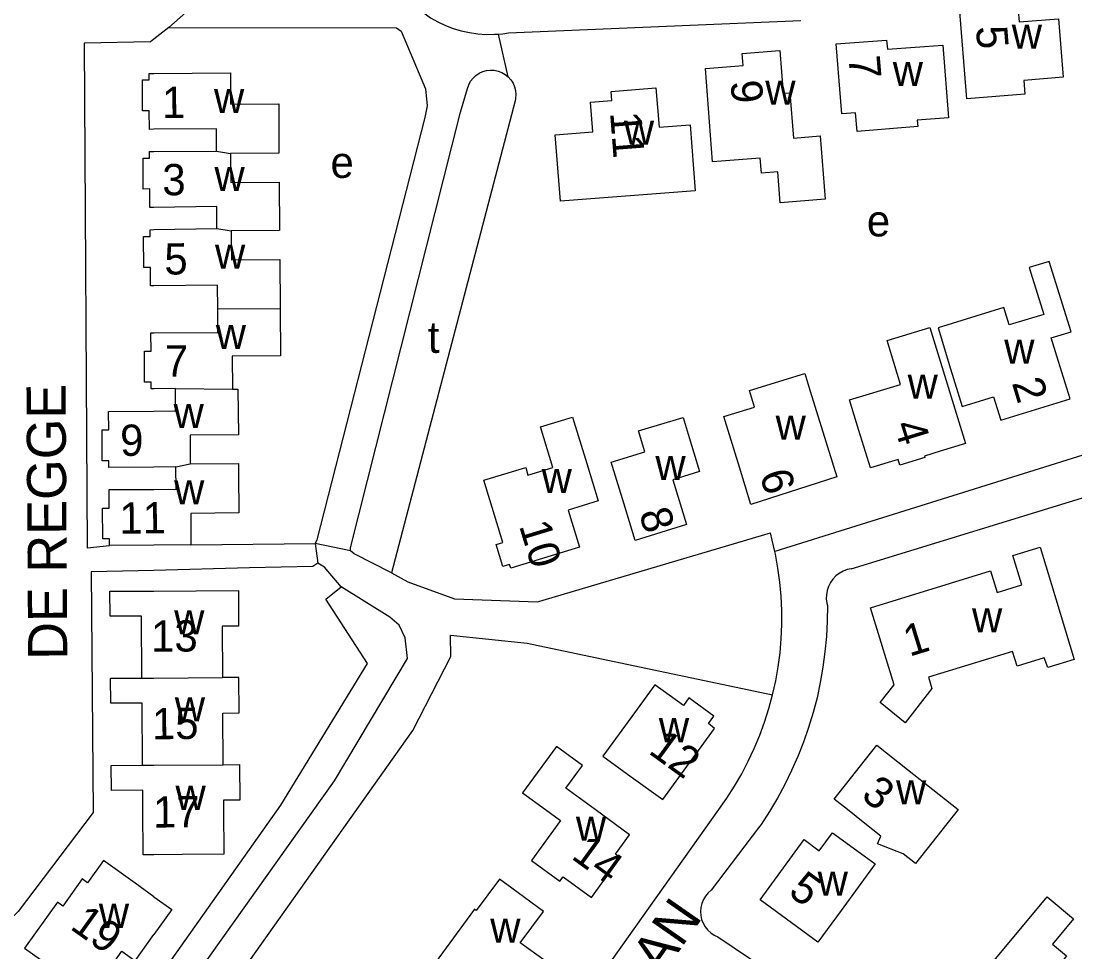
# Model space of a CAD drawing. Extents: x 156721 to 158827, y 386657 to 388950.
# Drawn here: x 158033 to 158167.7, y 387481.8 to 387600.8 of the extents above; entities that cross this region are included whole.
import ezdxf

# ---------------------------------------------------------------- set-up
doc = ezdxf.new("R2010")
doc.units = 0
for name, color, linetype in [('BLT_Basislijn', 7, 'Continuous'), ('BLT_Bebouwing', 7, 'Continuous'), ('BLT_Centroide', 7, 'Continuous'), ('BLT_Huisnummer', 7, 'Continuous'), ('BLT_Huisnummer_ tussenligend', 7, 'Continuous'), ('BLT_Onderverdeling_panden', 7, 'Continuous'), ('BLT_Straatnaam', 7, 'Continuous')]:
    doc.layers.add(name, color=color, linetype=linetype)

msp = doc.modelspace()

# ---------------------------------------------------------------- linework, layer by layer
at = {"layer": 'BLT_Basislijn'}
for p, q in [((158051.89, 387600.02), (158050, 387598.52)), ((158095.31, 387599.32), (158132.68, 387600.88)), ((158095.28, 387593.68), (158094.04, 387599.17)), ((158096.16, 387590.62), (158080.36, 387530.26)), ((158184.66, 387550.34), (158129.35, 387533.01)), ((158139.1, 387530.8), (158186.8, 387545.44)), ((158054.72, 387533.86), (158070.6, 387534.01)), ((158075.1, 387533.07), (158070.6, 387534.01)), ((158070.6, 387534.01), (158070.92, 387531.53)), ((158080.36, 387530.26), (158082.44, 387529.12)), ((158056.58, 387407.52), (158122.17, 387500)), ((158127.27, 387497.65), (158121.21, 387489.68))]:
    msp.add_line(p, q, dxfattribs=at)
for points in [[(158073.01, 387613.49), (158067.05, 387613.43), (158051.89, 387600.02)], [(158080.83, 387605.73), (158081.44, 387604.85), (158082.11, 387604.02), (158082.84, 387603.24), (158083.63, 387602.52), (158084.47, 387601.86), (158085.35, 387601.26), (158086.28, 387600.73), (158087.25, 387600.27), (158088.24, 387599.89), (158089.27, 387599.58), (158090.31, 387599.35), (158091.37, 387599.2), (158092.44, 387599.12), (158093.5, 387599.13), (158094.04, 387599.17)], [(158051.89, 387600.02), (158081.01, 387599.96), (158081.58, 387599.52), (158084.71, 387592.18), (158084.9, 387589.98), (158084.62, 387588.51), (158070.8, 387534.51), (158070.6, 387534.01)], [(158094.04, 387599.17), (158094.57, 387599.21), (158095.31, 387599.32)], [(158050, 387598.52), (158049.57, 387598.18), (158041.07, 387598.02), (158041.45, 387533.47), (158044.31, 387533.78)], [(158090.05, 387592.22), (158090.22, 387592.69), (158090.46, 387593.13), (158090.77, 387593.53), (158091.14, 387593.87), (158091.55, 387594.15), (158092.01, 387594.36), (158092.49, 387594.5), (158092.99, 387594.55), (158093.49, 387594.53), (158093.99, 387594.43), (158094.46, 387594.25), (158094.89, 387594), (158095.28, 387593.68)], [(158095.28, 387593.68), (158095.62, 387593.31), (158095.89, 387592.88), (158096.09, 387592.42), (158096.21, 387591.94), (158096.26, 387591.44), (158096.22, 387590.93), (158096.16, 387590.62)], [(158075.1, 387533.07), (158075.1, 387533.48), (158089.18, 387589.18), (158090.05, 387592.22)], [(158050, 387530.58), (158045.98, 387530.47), (158041.99, 387530.39), (158042.21, 387499.63), (158032.66, 387486.97), (158030.23, 387484.62), (158028.73, 387483.83), (158026.16, 387483.3), (157990.32, 387482.65), (157932.26, 387513.56), (157931.18, 387565.39)], [(158082.44, 387529.12), (158088.42, 387526.97), (158099, 387526.58), (158128.77, 387535.4)], [(158129.35, 387533.01), (158129.02, 387534.44), (158128.77, 387535.4)], [(158080.36, 387530.26), (158075.58, 387532.69), (158075.1, 387533.07)], [(158129.06, 387514.68), (158129.46, 387516.45), (158129.77, 387518.24), (158130.01, 387520.04), (158130.16, 387521.84), (158130.24, 387523.66), (158130.23, 387525.47), (158130.15, 387527.28), (158129.99, 387529.09), (158129.74, 387530.89), (158129.42, 387532.67), (158129.35, 387533.01)], [(158070.92, 387531.53), (158070.32, 387531.09), (158062.19, 387530.92), (158050, 387530.58)], [(158073.91, 387528.5), (158071.8, 387531), (158070.92, 387531.53)], [(158139.1, 387530.8), (158138.57, 387530.68), (158138.06, 387530.48), (158137.58, 387530.21), (158137.15, 387529.87), (158136.77, 387529.47), (158136.46, 387529.02), (158136.21, 387528.53), (158136.04, 387528.01), (158135.94, 387527.47), (158135.92, 387526.93), (158135.99, 387526.38), (158136.05, 387526.09)], [(158050, 387477.59), (158066.22, 387500.55), (158077.29, 387518.68), (158071.97, 387526.92), (158073.91, 387528.5)], [(158050, 387471.2), (158073.06, 387503.66), (158082.38, 387519.34), (158082.08, 387521.98), (158081.33, 387523.57), (158080.15, 387524.61), (158073.91, 387528.5)], [(158136.05, 387526.09), (158136.03, 387524.11), (158135.93, 387522.13), (158135.75, 387520.16), (158135.49, 387518.2), (158135.15, 387516.25), (158134.73, 387514.31), (158134.23, 387512.4), (158133.66, 387510.5), (158133.01, 387508.63), (158132.28, 387506.79), (158131.48, 387504.98), (158130.61, 387503.2), (158129.67, 387501.46), (158128.66, 387499.76), (158127.58, 387498.1), (158127.27, 387497.65)], [(158050, 387463.38), (158083.07, 387510.1), (158087.92, 387519.56), (158087.89, 387522.31)], [(158087.89, 387522.31), (158097.7, 387521.28), (158129.06, 387514.68)], [(158122.17, 387500), (158123.21, 387501.48), (158124.2, 387503.01), (158125.11, 387504.57), (158125.95, 387506.18), (158126.72, 387507.82), (158127.42, 387509.5), (158128.04, 387511.2), (158128.59, 387512.93), (158129.06, 387514.68)], [(158121.21, 387489.68), (158120.81, 387489.34), (158120.48, 387488.94), (158120.21, 387488.49), (158120.01, 387488.01), (158119.88, 387487.5), (158119.83, 387486.98), (158119.87, 387486.46), (158119.98, 387485.94), (158120.17, 387485.46), (158120.43, 387485), (158120.76, 387484.59), (158121.15, 387484.24), (158121.58, 387483.95), (158122.06, 387483.73)], [(158122.06, 387483.73), (158126.23, 387480.9), (158130.3, 387478.03), (158134.31, 387475.1), (158138.28, 387472.1), (158142.2, 387469.04), (158146.07, 387465.92), (158149.89, 387462.73), (158153.66, 387459.48), (158157.38, 387456.18), (158161.04, 387452.81), (158164.64, 387449.39), (158168.2, 387445.9), (158171.69, 387442.36), (158175.13, 387438.77), (158178.51, 387435.12), (158178.61, 387435.01)]]:
    msp.add_lwpolyline(points, dxfattribs=at)
at = {"layer": 'BLT_Bebouwing'}
for p, q in [((158143.74, 387597.22), (158150.81, 387597.75)), ((158050, 387584.14), (158058.01, 387584.2)), ((158050, 387574.16), (158058.04, 387574.29)), ((158052.74, 387553.83), (158050, 387553.81)), ((158052.81, 387543.82), (158050, 387543.8)), ((158050, 387533.82), (158044.31, 387533.78)), ((158054.72, 387533.86), (158050, 387533.82))]:
    msp.add_line(p, q, dxfattribs=at)
for points in [[(158152.9, 387603.09), (158160.33, 387603.68), (158160.57, 387600.72), (158165.58, 387601.12), (158166.18, 387593.64), (158161.16, 387593.24), (158161.3, 387591.46), (158153.86, 387590.87), (158152.9, 387603.09)], [(158137.17, 387597.9), (158143.63, 387598.39), (158143.74, 387597.22)], [(158150.81, 387597.75), (158151.52, 387588.46), (158147.55, 387588.15), (158147.61, 387587.33), (158139.85, 387586.7), (158139.65, 387589.1), (158137.9, 387588.95), (158137.17, 387597.9)], [(158120.47, 387594.78), (158125.29, 387595.16), (158125.17, 387596.67), (158129.97, 387597.05), (158130.41, 387591.59), (158131.25, 387591.65), (158131.72, 387585.87), (158135.14, 387586.15), (158135.79, 387578.05), (158130.04, 387577.59), (158129.73, 387581.54), (158127.63, 387581.37), (158127.48, 387583.31), (158121.39, 387582.84), (158120.47, 387594.78)], [(158050, 387586.99), (158049.42, 387586.98), (158049.4, 387589.35), (158048.55, 387589.35), (158048.52, 387593.29), (158049.37, 387593.3), (158049.37, 387594.14), (158050, 387594.14)], [(158050, 387594.14), (158059.76, 387594.21), (158059.78, 387590.21), (158065.94, 387590.23), (158065.96, 387583.94), (158059.79, 387583.89)], [(158105.79, 387590.44), (158108.52, 387590.65), (158108.43, 387591.84), (158114.15, 387592.28), (158114.54, 387587.27), (158118.53, 387587.57), (158119.18, 387579.11), (158101.94, 387577.78), (158101.28, 387586.29), (158106.09, 387586.66), (158105.79, 387590.44)], [(158058.01, 387584.2), (158057.99, 387587.05), (158050, 387586.99)], [(158050, 387577), (158049.48, 387576.99), (158049.47, 387579.36), (158048.62, 387579.35), (158048.6, 387583.28), (158049.44, 387583.29), (158049.44, 387584.13), (158050, 387584.14)], [(158059.79, 387583.89), (158059.82, 387580.19), (158065.99, 387580.24), (158066.04, 387574.05), (158059.88, 387574)], [(158058.04, 387574.29), (158058.03, 387577.1), (158050, 387577)], [(158050, 387566.98), (158049.56, 387566.98), (158049.54, 387569.33), (158048.69, 387569.32), (158048.65, 387573.29), (158049.5, 387573.3), (158049.5, 387574.15), (158050, 387574.16)], [(158059.88, 387574), (158059.91, 387570.3), (158066.07, 387570.35), (158066.12, 387564.08)], [(158165.6, 387557.31), (158164.66, 387560.33), (158167.21, 387561.11), (158164.39, 387570.1), (158161.84, 387569.32), (158163.72, 387563.32), (158159.28, 387561.97), (158158.6, 387564.19), (158150.21, 387561.61), (158151.81, 387556.34), (158153.26, 387551.55), (158157.28, 387552.79), (158158.21, 387549.79), (158167.1, 387552.54), (158165.6, 387557.31)], [(158058.14, 387564.03), (158058.12, 387567.04), (158050, 387566.98)], [(158050, 387560.96), (158058.16, 387561.01), (158058.14, 387564.03)], [(158066.12, 387564.08), (158066.17, 387558.02), (158060, 387557.97), (158060.03, 387553.76)], [(158050, 387553.81), (158049.66, 387553.81), (158049.65, 387554.66), (158048.8, 387554.65), (158048.77, 387558.6), (158049.62, 387558.61), (158049.6, 387560.95), (158050, 387560.96)], [(158153.7, 387546.82), (158150.45, 387545.82), (158148.48, 387545.21), (158148.53, 387545.03), (158145.31, 387544.03), (158145.12, 387544.78), (158141.55, 387543.69), (158140.09, 387548.47), (158138.89, 387552.39), (158145.39, 387554.37), (158143.68, 387559.97), (158149.13, 387561.65), (158153.7, 387546.82)], [(158133.87, 387553.49), (158137.26, 387542.53), (158126.28, 387539.03), (158124.81, 387543.8), (158122.82, 387550.26), (158126.74, 387551.47), (158126.09, 387553.58), (158133.17, 387555.76), (158133.87, 387553.49)], [(158050, 387550.96), (158052.76, 387550.99), (158052.74, 387553.83)], [(158060.03, 387553.76), (158060.73, 387553.75), (158060.78, 387547.94), (158054.61, 387547.89), (158054.64, 387544.21)], [(158050, 387543.8), (158044.24, 387543.76), (158044.24, 387544.61), (158043.39, 387544.6), (158043.36, 387548.55), (158044.21, 387548.56), (158044.2, 387550.92), (158050, 387550.96)], [(158105.31, 387544.24), (158106.76, 387539.46), (158102.93, 387538.28), (158104.38, 387533.55), (158095.61, 387530.85), (158095.45, 387531.36), (158094.58, 387531.1), (158093.72, 387533.88), (158094.58, 387534.15), (158092.16, 387542.11), (158097.5, 387543.74), (158097.79, 387542.78), (158100.97, 387543.74), (158099.39, 387548.93), (158103.5, 387550.18), (158105.31, 387544.24)], [(158118.28, 387548), (158119.73, 387543.24), (158116.3, 387542.18), (158118.04, 387536.46), (158111.49, 387534.42), (158110.03, 387539.2), (158108.43, 387544.43), (158112.72, 387545.74), (158111.9, 387548.41), (158117.63, 387550.12), (158118.28, 387548)], [(158050, 387540.95), (158052.83, 387540.97), (158052.81, 387543.82)], [(158054.64, 387544.21), (158060.81, 387544.26), (158060.82, 387542.93), (158060.86, 387537.93), (158054.69, 387537.88), (158054.72, 387533.86)], [(158044.31, 387533.78), (158044.31, 387534.62), (158043.46, 387534.62), (158043.43, 387538.56), (158044.28, 387538.56), (158044.26, 387540.91), (158050, 387540.95)], [(158164.69, 387528.77), (158167.61, 387519.19), (158164.22, 387518.17), (158163.77, 387519.4), (158160.31, 387518.33), (158159.73, 387520.23), (158148.96, 387516.93), (158149.41, 387515.47), (158145.98, 387511.08), (158142.8, 387513.7), (158144.58, 387515.97), (158141.57, 387525.79), (158156.89, 387530.51), (158157.74, 387527.74), (158160.92, 387528.72), (158159.77, 387532.49), (158163.23, 387533.55), (158164.69, 387528.77)], [(158048.43, 387516.81), (158048.39, 387524.74), (158044.39, 387524.72), (158044.35, 387527.93), (158050, 387527.95)], [(158050, 387527.95), (158060.79, 387528), (158060.81, 387523.47), (158058.72, 387523.46), (158058.75, 387516.88)], [(158048.53, 387505.67), (158048.48, 387513.63), (158044.47, 387513.6), (158044.44, 387516.79), (158048.43, 387516.81)], [(158058.84, 387505.73), (158058.79, 387512.34), (158060.88, 387512.36), (158060.84, 387516.89), (158058.75, 387516.88)], [(158111.08, 387511.92), (158107.38, 387506.82), (158110.97, 387504.21), (158115.02, 387501.28), (158121.65, 387510.39), (158120.85, 387511), (158121.54, 387511.94), (158118.35, 387514.27), (158117.65, 387513.29), (158114.02, 387515.96), (158111.08, 387511.92)], [(158106.36, 387500), (158102.62, 387502.74), (158104.75, 387505.65), (158101.43, 387508.06), (158097.09, 387502.14), (158100.02, 387500), (158101.95, 387498.59), (158098.23, 387493.5), (158101.88, 387490.84), (158102.3, 387491.42), (158105.91, 387488.78), (158109.58, 387493.82), (158108.96, 387494.29), (158110.75, 387496.78), (158106.36, 387500)], [(158146.29, 387505.14), (158152.76, 387500), (158147.31, 387493.12), (158145.75, 387494.35), (158142.47, 387495.64), (158142.88, 387496.62), (158140.85, 387498.23), (158138.61, 387500), (158136.93, 387501.33), (158142.37, 387508.24), (158146.29, 387505.14)], [(158058.84, 387505.73), (158060.94, 387505.75), (158060.98, 387501.21), (158058.88, 387501.2), (158058.89, 387500), (158058.94, 387494.3), (158053.6, 387494.25), (158050, 387494.22)], [(158050, 387494.22), (158048.6, 387494.21), (158048.57, 387500), (158048.57, 387502.47), (158044.55, 387502.45), (158044.53, 387505.64), (158048.53, 387505.67)], [(158140.75, 387494.09), (158142.17, 387493.05), (158137.81, 387487.09), (158134.85, 387483.06), (158127.47, 387488.47), (158133.1, 387496.16), (158135.02, 387494.74), (158136.71, 387497.04), (158140.75, 387494.09)], [(158050, 387488.85), (158047.59, 387490.58), (158043.54, 387493.48), (158041.5, 387490.64), (158040.81, 387491.13), (158038.34, 387487.67), (158037.65, 387488.17), (158033.46, 387482.3), (158037.53, 387479.4), (158041.93, 387476.26), (158045.9, 387481.89), (158047.61, 387480.68), (158050, 387484.04)], [(158095.74, 387489.94), (158094.14, 387491.1), (158091.19, 387487.08), (158090.95, 387487.26), (158085.94, 387480.4), (158087.45, 387479.29), (158091.48, 387476.33), (158092.07, 387477.14), (158095.55, 387474.59), (158099.98, 387480.65), (158096.79, 387482.97), (158099.78, 387486.99), (158095.74, 387489.94)], [(158050, 387488.85), (158052.26, 387487.23), (158050, 387484.04)], [(158169.34, 387476.61), (158166.13, 387472.77), (158164.54, 387474.1), (158157.19, 387465.3), (158154.04, 387467.94), (158156.77, 387471.19), (158152.45, 387474.8), (158155.65, 387478.65), (158164.13, 387488.84), (158167.52, 387486.03), (158164.82, 387482.8), (158166.63, 387481.29), (158165.62, 387480.03), (158169.56, 387476.88), (158169.34, 387476.61)]]:
    msp.add_lwpolyline(points, dxfattribs=at)
at = {"layer": 'BLT_Onderverdeling_panden'}
for p, q in [((158058.01, 387584.2), (158059.79, 387583.89)), ((158058.04, 387574.29), (158059.88, 387574)), ((158058.14, 387564.03), (158066.12, 387564.08)), ((158052.74, 387553.83), (158060.03, 387553.76)), ((158052.81, 387543.82), (158054.64, 387544.21)), ((158048.43, 387516.81), (158050, 387516.82)), ((158050, 387516.82), (158058.75, 387516.88)), ((158048.53, 387505.67), (158050, 387505.68)), ((158050, 387505.68), (158058.84, 387505.73))]:
    msp.add_line(p, q, dxfattribs=at)

# ---------------------------------------------------------------- texts
at = {"layer": 'BLT_Centroide'}
for s, p in [('w', (158159.62, 387597.28)), ('w', (158144.41, 387592.53)), ('w', (158057.67, 387589.06)), ('w', (158128.12, 387590.12)), ('w', (158110.05, 387585.03)), ('e', (158072.56, 387580.77)), ('w', (158057.73, 387579.09)), ('e', (158141.1, 387573.29)), ('w', (158057.8, 387569.16)), ('w', (158057.9, 387558.91)), ('t', (158085, 387558.4)), ('w', (158158.66, 387557)), ('w', (158146.31, 387552.56)), ('w', (158052.5, 387548.78)), ('w', (158129.44, 387547.31)), ('w', (158114.08, 387542.14)), ('w', (158099.54, 387540.5)), ('w', (158052.57, 387539.03)), ('w', (158052.58, 387522.41)), ('w', (158154.54, 387522.66)), ('w', (158052.66, 387511.27)), ('w', (158114.52, 387508.62)), ('w', (158052.75, 387499.97)), ('w', (158144.83, 387500.69)), ('w', (158103.92, 387496.02)), ('w', (158134.81, 387488.98)), ('w', (158042.95, 387484.88)), ('w', (158092.97, 387482.98))]:
    msp.add_text(s, height=4, dxfattribs=at).set_placement(p)
at = {"layer": 'BLT_Huisnummer'}
for s, rotation, p in [('5', 274.5486, (158155.03, 387600.09)), ('7', 274.698, (158138.75, 387596.27)), ('1', 0.4233, (158051.03, 387588.42)), ('9', 274.6166, (158123.67, 387593.13)), ('11', 274.426, (158108.28, 387589.12)), ('5', 0.4233, (158051.34, 387568.41)), ('2', 286.866, (158159.61, 387554.57)), ('4', 287.0109, (158144.52, 387549.18)), ('6', 287.1086, (158127.36, 387542.85)), ('11', 0.4233, (158045.59, 387535.28)), ('8', 287, (158111.95, 387537.93)), ('10', 286.9103, (158096.63, 387536.3)), ('13', 0.3928, (158049.65, 387520.18)), ('1', 17.0341, (158146.53, 387519.53)), ('12', 324.0147, (158113.05, 387507.29)), ('3', 321.6723, (158140.21, 387501.55)), ('17', 0.3928, (158049.89, 387497.7)), ('14', 324.0147, (158103.18, 387493.83)), ('5', 323.7798, (158130.91, 387489.17)), ('19', 324.4746, (158039.14, 387484.83))]:
    msp.add_text(s, height=4, rotation=rotation, dxfattribs=at).set_placement(p)
at = {"layer": 'BLT_Huisnummer_ tussenligend'}
for s, rotation, p in [('3', 0.4233, (158051.08, 387578.54)), ('7', 0.4233, (158051.42, 387555.35)), ('9', 0.4233, (158045.69, 387545.22)), ('15', 0.3928, (158049.75, 387508.99))]:
    msp.add_text(s, height=4, rotation=rotation, dxfattribs=at).set_placement(p)
at = {"layer": 'BLT_Straatnaam'}
for s, rotation, p in [('DE REGGE', 90.3517, (158038.92, 387519.17)), ('MAARTEN REUCHLINLAAN', 55.1091, (158070.88, 387415.55))]:
    msp.add_text(s, height=5, rotation=rotation, dxfattribs=at).set_placement(p)

doc.saveas('drawing.dxf')
